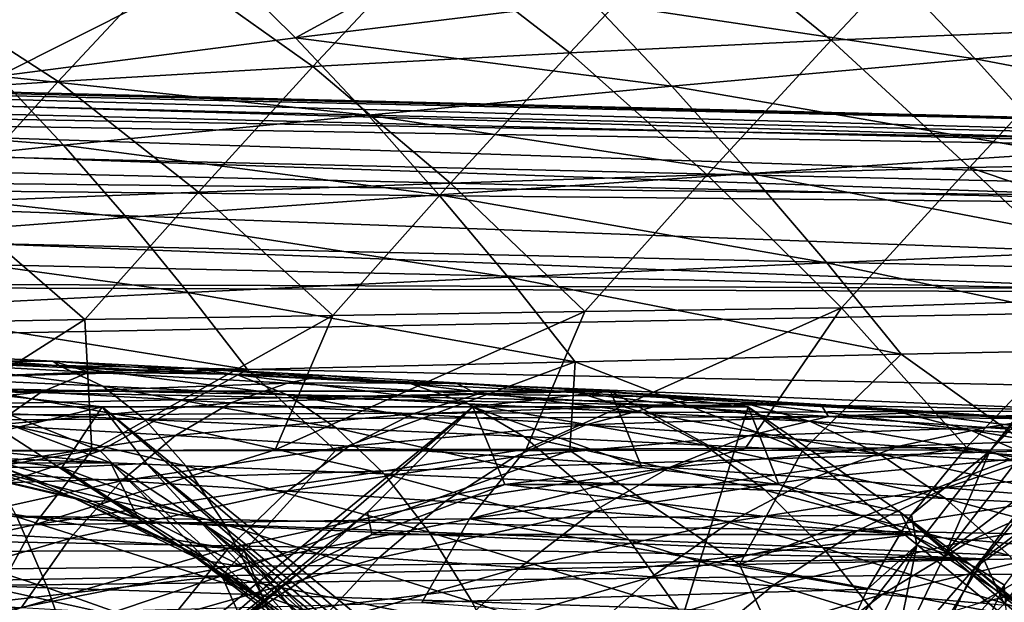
# Model space of a CAD drawing. Header units: metres. Extents: x -35 to 77, y -25 to 25.
# Tile 333 of 341: x 39.61 to 47.98, y 8.35 to 13.31. Entities that reach past the tile are written whole.
import ezdxf

# ---------------------------------------------------------------- set-up
doc = ezdxf.new("R2010")
doc.units = ezdxf.units.M
doc.layers.add('solid_500435', color=7, linetype='CONTINUOUS')

msp = doc.modelspace()

# ---------------------------------------------------------------- linework, layer by layer
at = {"layer": 'solid_500435'}
for points in [[(47.570194, 14.260169, 65.479553), (48.779465, 13.228311, 69.104393), (49.873081, 14.387074, 68.016777)], [(45.311893, 14.116965, 62.960907), (46.5116, 13.134028, 66.530945), (47.570194, 14.260169, 65.479553)], [(47.570194, 14.260169, 65.479553), (46.5116, 13.134028, 66.530945), (48.779465, 13.228311, 69.104393)], [(41.957096, 13.15375, 28.436119), (41.326077, 13.781277, 29.066139), (43.786884, 14.153216, 31.333078)], [(44.479412, 13.461951, 30.641842), (41.957096, 13.15375, 28.436119), (43.786884, 14.153216, 31.333078)], [(43.084679, 13.959036, 60.448898), (44.291592, 13.027583, 63.97448), (45.311893, 14.116965, 62.960907)], [(45.311893, 14.116965, 62.960907), (44.291592, 13.027583, 63.97448), (46.5116, 13.134028, 66.530945)], [(50.303646, 13.19514, 34.290325), (46.997177, 13.754387, 32.859322), (49.508972, 14.031173, 35.087017)], [(40.874752, 13.787916, 57.931225), (42.105854, 12.910077, 61.422375), (43.084679, 13.959036, 60.448898)], [(43.084679, 13.959036, 60.448898), (42.105854, 12.910077, 61.422375), (44.291592, 13.027583, 63.97448)], [(38.672905, 13.604636, 55.399693), (39.94046, 12.782663, 58.861671), (40.874752, 13.787916, 57.931225)], [(39.431641, 12.829679, 26.243677), (38.865227, 13.390326, 26.809385), (41.326077, 13.781277, 29.066139)], [(41.957096, 13.15375, 28.436119), (39.431641, 12.829679, 26.243677), (41.326077, 13.781277, 29.066139)], [(40.874752, 13.787916, 57.931225), (39.94046, 12.782663, 58.861671), (42.105854, 12.910077, 61.422375)], [(47.735786, 12.975423, 32.119076), (44.479412, 13.461951, 30.641842), (46.997177, 13.754387, 32.859322)], [(50.303646, 13.19514, 34.290325), (47.735786, 12.975423, 32.119076), (46.997177, 13.754387, 32.859322)], [(38.672905, 13.604636, 55.399693), (37.78614, 12.646117, 56.283741), (39.94046, 12.782663, 58.861671)], [(45.158886, 12.743189, 29.961056), (41.957096, 13.15375, 28.436119), (44.479412, 13.461951, 30.641842)], [(47.735786, 12.975423, 32.119076), (45.158886, 12.743189, 29.961056), (44.479412, 13.461951, 30.641842)], [(48.779465, 13.228311, 69.104393), (46.5116, 13.134028, 66.530945), (47.688278, 12.051654, 70.174942)], [(48.779465, 13.228311, 69.104393), (47.688278, 12.051654, 70.174942), (49.967869, 12.097295, 72.820816)], [(42.574394, 12.498322, 27.817804), (39.431641, 12.829679, 26.243677), (41.957096, 13.15375, 28.436119)], [(45.158886, 12.743189, 29.961056), (42.574394, 12.498322, 27.817804), (41.957096, 13.15375, 28.436119)], [(50.303646, 13.19514, 34.290325), (51.084957, 12.338868, 33.507565), (47.735786, 12.975423, 32.119076)], [(46.5116, 13.134028, 66.530945), (44.291592, 13.027583, 63.97448), (45.45776, 11.988614, 67.566208)], [(46.5116, 13.134028, 66.530945), (45.45776, 11.988614, 67.566208), (47.688278, 12.051654, 70.174942)], [(53.976746, 12.336101, 53.976807), (26.498081, 12.956554, 27.940166), (27.219122, 12.996618, 27.219124)], [(53.976746, 12.336101, 53.976807), (27.219122, 12.996618, 27.219124), (27.940165, 12.956554, 26.498083)], [(44.291592, 13.027583, 63.97448), (42.105854, 12.910077, 61.422375), (43.276638, 11.918787, 64.972435)], [(44.291592, 13.027583, 63.97448), (43.276638, 11.918787, 64.972435), (45.45776, 11.988614, 67.566208)], [(52.612175, 12.184216, 55.341377), (25.781487, 12.836607, 28.656761), (26.498081, 12.956554, 27.940166)], [(53.976746, 12.336101, 53.976807), (52.612175, 12.184216, 55.341377), (26.498081, 12.956554, 27.940166)], [(55.341316, 12.18423, 52.612236), (27.940165, 12.956554, 26.498083), (28.656759, 12.836608, 25.781487)], [(55.341316, 12.18423, 52.612236), (53.976746, 12.336101, 53.976807), (27.940165, 12.956554, 26.498083)], [(42.105854, 12.910077, 61.422375), (39.94046, 12.782663, 58.861671), (41.132099, 11.842084, 62.380405)], [(42.105854, 12.910077, 61.422375), (41.132099, 11.842084, 62.380405), (43.276638, 11.918787, 64.972435)], [(47.735786, 12.975423, 32.119076), (48.4608, 12.175011, 31.392891), (45.158886, 12.743189, 29.961056)], [(47.735786, 12.975423, 32.119076), (51.084957, 12.338868, 33.507565), (48.4608, 12.175011, 31.392891)], [(52.612175, 12.184216, 55.341377), (25.073755, 12.637519, 29.364492), (25.781487, 12.836607, 28.656761)], [(55.341316, 12.18423, 52.612236), (28.656759, 12.836608, 25.781487), (29.364491, 12.637519, 25.073755)], [(39.983753, 12.240715, 25.690842), (36.904449, 12.489634, 24.066042), (39.431641, 12.829679, 26.243677)], [(42.574394, 12.498322, 27.817804), (39.983753, 12.240715, 25.690842), (39.431641, 12.829679, 26.243677)], [(39.94046, 12.782663, 58.861671), (37.78614, 12.646117, 56.283741), (39.010818, 11.758817, 59.776726)], [(39.94046, 12.782663, 58.861671), (39.010818, 11.758817, 59.776726), (41.132099, 11.842084, 62.380405)], [(45.158886, 12.743189, 29.961056), (45.824413, 12.001722, 29.294498), (42.574394, 12.498322, 27.817804)], [(45.158886, 12.743189, 29.961056), (48.4608, 12.175011, 31.392891), (45.824413, 12.001722, 29.294498)], [(51.281208, 11.732314, 56.672348), (24.379251, 12.360516, 30.058996), (25.073755, 12.637519, 29.364492)], [(52.612175, 12.184216, 55.341377), (51.281208, 11.732314, 56.672348), (25.073755, 12.637519, 29.364492)], [(56.672287, 11.732341, 51.281265), (29.364491, 12.637519, 25.073755), (30.058994, 12.360517, 24.379253)], [(56.672287, 11.732341, 51.281265), (55.341316, 12.18423, 52.612236), (29.364491, 12.637519, 25.073755)], [(39.983753, 12.240715, 25.690842), (37.388412, 11.970258, 23.581688), (36.904449, 12.489634, 24.066042)], [(42.574394, 12.498322, 27.817804), (43.177315, 11.818894, 27.213959), (39.983753, 12.240715, 25.690842)], [(42.574394, 12.498322, 27.817804), (45.824413, 12.001722, 29.294498), (43.177315, 11.818894, 27.213959)], [(51.281208, 11.732314, 56.672348), (23.702257, 12.007306, 30.735991), (24.379251, 12.360516, 30.058996)], [(56.672287, 11.732341, 51.281265), (30.058994, 12.360517, 24.379253), (30.735989, 12.007307, 23.702259)], [(39.983753, 12.240715, 25.690842), (40.521004, 11.62642, 25.152821), (37.388412, 11.970258, 23.581688)], [(39.983753, 12.240715, 25.690842), (43.177315, 11.818894, 27.213959), (40.521004, 11.62642, 25.152821)], [(49.170715, 11.355228, 30.672949), (45.824413, 12.001722, 29.294498), (48.4608, 12.175011, 31.392891)], [(49.384491, 11.476254, 73.374367), (49.967869, 12.097295, 72.820816), (47.688278, 12.051654, 70.174942)], [(50.016613, 10.991524, 57.936939), (23.046947, 11.580068, 31.3913), (23.702257, 12.007306, 30.735991)], [(51.281208, 11.732314, 56.672348), (50.016613, 10.991524, 57.936939), (23.702257, 12.007306, 30.735991)], [(57.936886, 10.991562, 50.016666), (30.735989, 12.007307, 23.702259), (31.3913, 11.580069, 23.046947)], [(57.936886, 10.991562, 50.016666), (56.672287, 11.732341, 51.281265), (30.735989, 12.007307, 23.702259)], [(46.47496, 11.240006, 28.635582), (43.177315, 11.818894, 27.213959), (45.824413, 12.001722, 29.294498)], [(45.45776, 11.988614, 67.566208), (43.276638, 11.918787, 64.972435), (44.416592, 10.826149, 68.59391)], [(45.45776, 11.988614, 67.566208), (44.416592, 10.826149, 68.59391), (46.600872, 10.858647, 71.229698)], [(47.688278, 12.051654, 70.174942), (45.45776, 11.988614, 67.566208), (46.600872, 10.858647, 71.229698)], [(49.170715, 11.355228, 30.672949), (46.47496, 11.240006, 28.635582), (45.824413, 12.001722, 29.294498)], [(47.688278, 12.051654, 70.174942), (46.600872, 10.858647, 71.229698), (48.870693, 10.932739, 73.846054)], [(47.688278, 12.051654, 70.174942), (48.870693, 10.932739, 73.846054), (49.384491, 11.476254, 73.374367)], [(37.388412, 11.970258, 23.581688), (40.521004, 11.62642, 25.152821), (37.856968, 11.424191, 23.112633)], [(43.276638, 11.918787, 64.972435), (41.132099, 11.842084, 62.380405), (42.274601, 10.793297, 65.963356)], [(43.276638, 11.918787, 64.972435), (42.274601, 10.793297, 65.963356), (44.416592, 10.826149, 68.59391)], [(41.132099, 11.842084, 62.380405), (39.010818, 11.758817, 59.776726), (40.166866, 10.758183, 63.327648)], [(41.132099, 11.842084, 62.380405), (40.166866, 10.758183, 63.327648), (42.274601, 10.793297, 65.963356)], [(43.765217, 11.118037, 26.61948), (40.521004, 11.62642, 25.152821), (43.177315, 11.818894, 27.213959)], [(46.47496, 11.240006, 28.635582), (43.765217, 11.118037, 26.61948), (43.177315, 11.818894, 27.213959)], [(39.010818, 11.758817, 59.776726), (38.084507, 10.719893, 60.676517), (40.166866, 10.758183, 63.327648)], [(50.016613, 10.991524, 57.936939), (22.417358, 11.081435, 32.020889), (23.046947, 11.580068, 31.3913)], [(57.936886, 10.991562, 50.016666), (31.3913, 11.580069, 23.046947), (32.020889, 11.081435, 22.417358)], [(41.042946, 10.989192, 24.626261), (37.856968, 11.424191, 23.112633), (40.521004, 11.62642, 25.152821)], [(43.765217, 11.118037, 26.61948), (41.042946, 10.989192, 24.626261), (40.521004, 11.62642, 25.152821)], [(47.862831, 9.638603, 75.105522), (49.384491, 11.476254, 73.374367), (48.870693, 10.932739, 73.846054)], [(49.529163, 11.391729, 73.618935), (49.384491, 11.476254, 73.374367), (47.862831, 9.638603, 75.105522)], [(41.042946, 10.989192, 24.626261), (38.309628, 10.853341, 22.657539), (37.856968, 11.424191, 23.112633)], [(49.529163, 11.391729, 73.618935), (47.862831, 9.638603, 75.105522), (48.085705, 9.546679, 75.257584)], [(49.862362, 10.52068, 29.953594), (46.47496, 11.240006, 28.635582), (49.170715, 11.355228, 30.672949)], [(47.108089, 10.462338, 27.979654), (43.765217, 11.118037, 26.61948), (46.47496, 11.240006, 28.635582)], [(49.862362, 10.52068, 29.953594), (47.108089, 10.462338, 27.979654), (46.47496, 11.240006, 28.635582)], [(48.849533, 9.980086, 59.104019), (21.817375, 10.514482, 32.620872), (22.417358, 11.081435, 32.020889)], [(50.016613, 10.991524, 57.936939), (48.849533, 9.980086, 59.104019), (22.417358, 11.081435, 32.020889)], [(57.936886, 10.991562, 50.016666), (32.020889, 11.081435, 22.417358), (32.620872, 10.514482, 21.817375)], [(44.336529, 10.399474, 26.031206), (41.042946, 10.989192, 24.626261), (43.765217, 11.118037, 26.61948)], [(47.108089, 10.462338, 27.979654), (44.336529, 10.399474, 26.031206), (43.765217, 11.118037, 26.61948)], [(59.103977, 9.980132, 48.849579), (57.936886, 10.991562, 50.016666), (32.620872, 10.514482, 21.817375)], [(41.548756, 10.332003, 24.109644), (38.309628, 10.853341, 22.657539), (41.042946, 10.989192, 24.626261)], [(44.336529, 10.399474, 26.031206), (41.548756, 10.332003, 24.109644), (41.042946, 10.989192, 24.626261)], [(48.870693, 10.932739, 73.846054), (46.600872, 10.858647, 71.229698), (47.661976, 9.668747, 74.905502)], [(47.862831, 9.638603, 75.105522), (48.870693, 10.932739, 73.846054), (47.661976, 9.668747, 74.905502)], [(41.548756, 10.332003, 24.109644), (38.745857, 10.259837, 22.216362), (38.309628, 10.853341, 22.657539)], [(44.416592, 10.826149, 68.59391), (41.785755, 9.64822, 67.634766), (43.917755, 9.653972, 70.323868)], [(44.416592, 10.826149, 68.59391), (42.274601, 10.793297, 65.963356), (41.785755, 9.64822, 67.634766)], [(46.600872, 10.858647, 71.229698), (43.917755, 9.653972, 70.323868), (45.781471, 9.660555, 72.626404)], [(46.600872, 10.858647, 71.229698), (44.416592, 10.826149, 68.59391), (43.917755, 9.653972, 70.323868)], [(46.600872, 10.858647, 71.229698), (45.781471, 9.660555, 72.626404), (47.661976, 9.668747, 74.905502)], [(40.166866, 10.758183, 63.327648), (38.084507, 10.719893, 60.676517), (38.416943, 9.642691, 63.260918)], [(40.166866, 10.758183, 63.327648), (38.416943, 9.642691, 63.260918), (40.227173, 9.645148, 65.630577)], [(42.274601, 10.793297, 65.963356), (40.166866, 10.758183, 63.327648), (40.227173, 9.645148, 65.630577)], [(42.274601, 10.793297, 65.963356), (40.227173, 9.645148, 65.630577), (41.785755, 9.64822, 67.634766)], [(48.849533, 9.980086, 59.104019), (21.250694, 9.882703, 33.187553), (21.817375, 10.514482, 32.620872)], [(59.103977, 9.980132, 48.849579), (32.620872, 10.514482, 21.817375), (33.187553, 9.882702, 21.250694)], [(38.408447, 10.437332, -0.054102), (39.951782, 10.362997, -0.598659), (38.701263, 10.465466, -1.37999)], [(38.701263, 10.465466, -1.37999), (39.894272, 10.404644, -1.8167), (38.463493, 10.403958, -2.514122)], [(39.951782, 10.362997, -0.598659), (39.894272, 10.404644, -1.8167), (38.701263, 10.465466, -1.37999)], [(49.862362, 10.52068, 29.953594), (48.246399, 9.649406, 27.723774), (47.108089, 10.462338, 27.979654)], [(38.463493, 10.403958, -2.514122), (40.204189, 10.311107, -3.169997), (38.126152, 10.232609, -3.619311)], [(40.318439, 10.19096, 0.487656), (39.951782, 10.362997, -0.598659), (38.408447, 10.437332, -0.054102)], [(38.716496, 10.263929, 1.067569), (40.318439, 10.19096, 0.487656), (38.408447, 10.437332, -0.054102)], [(39.894272, 10.404644, -1.8167), (40.204189, 10.311107, -3.169997), (38.463493, 10.403958, -2.514122)], [(39.894272, 10.404644, -1.8167), (41.066257, 10.343083, -2.319189), (40.204189, 10.311107, -3.169997)], [(41.465538, 10.28741, -1.248567), (41.066257, 10.343083, -2.319189), (39.894272, 10.404644, -1.8167)], [(39.951782, 10.362997, -0.598659), (41.465538, 10.28741, -1.248567), (39.894272, 10.404644, -1.8167)], [(44.336529, 10.399474, 26.031206), (42.29763, 9.642735, 23.804605), (41.548756, 10.332003, 24.109644)], [(44.336529, 10.399474, 26.031206), (44.289501, 9.645089, 25.097), (42.29763, 9.642735, 23.804605)], [(44.336529, 10.399474, 26.031206), (46.272453, 9.647346, 26.403418), (44.289501, 9.645089, 25.097)], [(47.108089, 10.462338, 27.979654), (46.272453, 9.647346, 26.403418), (44.336529, 10.399474, 26.031206)], [(47.108089, 10.462338, 27.979654), (48.246399, 9.649406, 27.723774), (46.272453, 9.647346, 26.403418)], [(40.204189, 10.311107, -3.169997), (39.794453, 10.141389, -4.2286), (38.126152, 10.232609, -3.619311)], [(41.548756, 10.332003, 24.109644), (40.296921, 9.640398, 22.526323), (38.745857, 10.259837, 22.216362)], [(40.204189, 10.311107, -3.169997), (41.890648, 10.216815, -3.972236), (39.794453, 10.141389, -4.2286)], [(41.891052, 10.116751, -0.201572), (41.465538, 10.28741, -1.248567), (39.951782, 10.362997, -0.598659)], [(40.318439, 10.19096, 0.487656), (41.891052, 10.116751, -0.201572), (39.951782, 10.362997, -0.598659)], [(41.066257, 10.343083, -2.319189), (42.207996, 10.281268, -2.883855), (40.204189, 10.311107, -3.169997)], [(42.207996, 10.281268, -2.883855), (41.890648, 10.216815, -3.972236), (40.204189, 10.311107, -3.169997)], [(41.548756, 10.332003, 24.109644), (42.29763, 9.642735, 23.804605), (40.296921, 9.640398, 22.526323)], [(42.940578, 10.210986, -2.002162), (42.207996, 10.281268, -2.883855), (41.066257, 10.343083, -2.319189)], [(41.465538, 10.28741, -1.248567), (42.940578, 10.210986, -2.002162), (41.066257, 10.343083, -2.319189)], [(38.126152, 10.232609, -3.619311), (39.794453, 10.141389, -4.2286), (37.795017, 9.948959, -4.700725)], [(38.745857, 10.259837, 22.216362), (40.296921, 9.640398, 22.526323), (38.287457, 9.638197, 21.262238)], [(40.677166, 9.907087, 1.550879), (40.318439, 10.19096, 0.487656), (38.716496, 10.263929, 1.067569)], [(39.017742, 9.977842, 2.165225), (40.677166, 9.907087, 1.550879), (38.716496, 10.263929, 1.067569)], [(41.890648, 10.216815, -3.972236), (41.408867, 10.048761, -4.97797), (39.794453, 10.141389, -4.2286)], [(41.890648, 10.216815, -3.972236), (43.50856, 10.121864, -4.916451), (41.408867, 10.048761, -4.97797)], [(43.42448, 10.041708, -0.998685), (42.940578, 10.210986, -2.002162), (41.465538, 10.28741, -1.248567)], [(41.891052, 10.116751, -0.201572), (43.42448, 10.041708, -0.998685), (41.465538, 10.28741, -1.248567)], [(42.207996, 10.281268, -2.883855), (43.317673, 10.219297, -3.51011), (41.890648, 10.216815, -3.972236)], [(43.317673, 10.219297, -3.51011), (43.50856, 10.121864, -4.916451), (41.890648, 10.216815, -3.972236)], [(42.940578, 10.210986, -2.002162), (43.317673, 10.219297, -3.51011), (42.207996, 10.281268, -2.883855)], [(42.940578, 10.210986, -2.002162), (44.367893, 10.13414, -2.857496), (43.317673, 10.219297, -3.51011)], [(43.317673, 10.219297, -3.51011), (44.392735, 10.157324, -4.196407), (43.50856, 10.121864, -4.916451)], [(44.367893, 10.13414, -2.857496), (44.392735, 10.157324, -4.196407), (43.317673, 10.219297, -3.51011)], [(39.794453, 10.141389, -4.2286), (39.392509, 9.860427, -5.264581), (37.795017, 9.948959, -4.700725)], [(44.636154, 10.15, 44.63612), (39.1436, 10.15, 39.143604), (37.973381, 10.014174, 40.313824)], [(43.465916, 10.014174, 45.806358), (44.636154, 10.15, 44.63612), (37.973381, 10.014174, 40.313824)], [(38.787537, 9.646446, 38.787537), (39.1436, 10.15, 39.143604), (40.313824, 10.014174, 37.973381)], [(45.806358, 10.014174, 43.465916), (40.313824, 10.014174, 37.973381), (39.1436, 10.15, 39.143604)], [(44.636154, 10.15, 44.63612), (45.806358, 10.014174, 43.465916), (39.1436, 10.15, 39.143604)], [(39.794453, 10.141389, -4.2286), (41.408867, 10.048761, -4.97797), (39.392509, 9.860427, -5.264581)], [(42.307484, 9.835115, 0.823325), (41.891052, 10.116751, -0.201572), (40.318439, 10.19096, 0.487656)], [(40.677166, 9.907087, 1.550879), (42.307484, 9.835115, 0.823325), (40.318439, 10.19096, 0.487656)], [(44.909016, 9.96624, -1.901927), (44.367893, 10.13414, -2.857496), (42.940578, 10.210986, -2.002162)], [(43.42448, 10.041708, -0.998685), (44.909016, 9.96624, -1.901927), (42.940578, 10.210986, -2.002162)], [(43.465916, 10.014174, 45.806358), (44.90123, 9.499892, 44.901764), (44.636154, 10.15, 44.63612)], [(44.392735, 10.157324, -4.196407), (45.429535, 10.095584, -4.939497), (43.50856, 10.121864, -4.916451)], [(44.367893, 10.13414, -2.857496), (45.739643, 10.057287, -3.810149), (44.392735, 10.157324, -4.196407)], [(46.33617, 9.890757, -2.906687), (45.739643, 10.057287, -3.810149), (44.367893, 10.13414, -2.857496)], [(44.909016, 9.96624, -1.901927), (46.33617, 9.890757, -2.906687), (44.367893, 10.13414, -2.857496)], [(45.739643, 10.057287, -3.810149), (45.429535, 10.095584, -4.939497), (44.392735, 10.157324, -4.196407)], [(44.636154, 10.15, 44.63612), (44.90123, 9.499892, 44.901764), (46.066231, 9.356024, 43.736763)], [(44.636154, 10.15, 44.63612), (46.066231, 9.356024, 43.736763), (45.806358, 10.014174, 43.465916)], [(41.408867, 10.048761, -4.97797), (40.93644, 9.770538, -5.962356), (39.392509, 9.860427, -5.264581)], [(41.408867, 10.048761, -4.97797), (42.956409, 9.955494, -5.862665), (40.93644, 9.770538, -5.962356)], [(43.50856, 10.121864, -4.916451), (42.956409, 9.955494, -5.862665), (41.408867, 10.048761, -4.97797)], [(43.898151, 9.762324, -0.01624), (43.42448, 10.041708, -0.998685), (41.891052, 10.116751, -0.201572)], [(42.307484, 9.835115, 0.823325), (43.898151, 9.762324, -0.01624), (41.891052, 10.116751, -0.201572)], [(43.50856, 10.121864, -4.916451), (45.045555, 10.027035, -5.995032), (42.956409, 9.955494, -5.862665)], [(45.429535, 10.095584, -4.939497), (45.045555, 10.027035, -5.995032), (43.50856, 10.121864, -4.916451)], [(45.429535, 10.095584, -4.939497), (46.425835, 10.034232, -5.73713), (45.045555, 10.027035, -5.995032)], [(47.048576, 9.980845, -4.854431), (46.425835, 10.034232, -5.73713), (45.429535, 10.095584, -4.939497)], [(45.739643, 10.057287, -3.810149), (47.048576, 9.980845, -4.854431), (45.429535, 10.095584, -4.939497)], [(47.698086, 9.815666, -4.006886), (47.048576, 9.980845, -4.854431), (45.739643, 10.057287, -3.810149)], [(46.33617, 9.890757, -2.906687), (47.698086, 9.815666, -4.006886), (45.739643, 10.057287, -3.810149)], [(48.849533, 9.980086, 59.104019), (47.808701, 8.722907, 60.144852), (21.250694, 9.882703, 33.187553)], [(59.103977, 9.980132, 48.849579), (33.187553, 9.882702, 21.250694), (33.717438, 9.189993, 20.720812)], [(60.144814, 8.722959, 47.808739), (59.103977, 9.980132, 48.849579), (33.717438, 9.189993, 20.720812)], [(35.627903, 9.994534, 33.125187), (39.177765, 9.995799, 36.685173), (40.386196, 9.53788, 35.476746)], [(36.837414, 9.534714, 31.915678), (35.627903, 9.994534, 33.125187), (40.386196, 9.53788, 35.476746)], [(39.088844, 6.44031, 50.18343), (43.465916, 10.014174, 45.806358), (37.973381, 10.014174, 40.313824)], [(38.787537, 9.646446, 38.787537), (40.313824, 10.014174, 37.973381), (39.972214, 9.499843, 37.602859)], [(41.024147, 9.513818, 2.579092), (40.677166, 9.907087, 1.550879), (39.017742, 9.977842, 2.165225)], [(39.309013, 9.581549, 3.226495), (41.024147, 9.513818, 2.579092), (39.017742, 9.977842, 2.165225)], [(40.381927, 7.334851, 49.285343), (43.465916, 10.014174, 45.806358), (39.088844, 6.44031, 50.18343)], [(40.62048, 9.064694, 35.954594), (40.386196, 9.53788, 35.476746), (39.177765, 9.995799, 36.685173)], [(39.472004, 9.499895, 37.103069), (40.62048, 9.064694, 35.954594), (39.177765, 9.995799, 36.685173)], [(40.692085, 9.533726, 37.174793), (39.972214, 9.499843, 37.602859), (40.313824, 10.014174, 37.973381)], [(44.690895, 6.44031, 33.59631), (40.313824, 10.014174, 37.973381), (45.806358, 10.014174, 43.465916)], [(43.891598, 6.921199, 33.974949), (40.313824, 10.014174, 37.973381), (44.690895, 6.44031, 33.59631)], [(43.891598, 6.921199, 33.974949), (40.692085, 9.533726, 37.174793), (40.313824, 10.014174, 37.973381)], [(40.381927, 7.334851, 49.285343), (42.568993, 9.120723, 47.097935), (43.465916, 10.014174, 45.806358)], [(42.568993, 9.120723, 47.097935), (43.736298, 9.355908, 46.066696), (43.465916, 10.014174, 45.806358)], [(45.045555, 10.027035, -5.995032), (44.425919, 9.862349, -6.87543), (42.956409, 9.955494, -5.862665)], [(45.438766, 9.689109, -0.966247), (44.909016, 9.96624, -1.901927), (43.42448, 10.041708, -0.998685)], [(43.898151, 9.762324, -0.01624), (45.438766, 9.689109, -0.966247), (43.42448, 10.041708, -0.998685)], [(43.465916, 10.014174, 45.806358), (43.736298, 9.355908, 46.066696), (44.90123, 9.499892, 44.901764)], [(45.045555, 10.027035, -5.995032), (46.490261, 9.933107, -7.198711), (44.425919, 9.862349, -6.87543)], [(44.690895, 6.44031, 33.59631), (45.806358, 10.014174, 43.465916), (50.18343, 6.44031, 39.088844)], [(46.920216, 9.615867, -2.021901), (46.33617, 9.890757, -2.906687), (44.909016, 9.96624, -1.901927)], [(45.438766, 9.689109, -0.966247), (46.920216, 9.615867, -2.021901), (44.909016, 9.96624, -1.901927)], [(46.425835, 10.034232, -5.73713), (46.490261, 9.933107, -7.198711), (45.045555, 10.027035, -5.995032)], [(47.099964, 9.119252, 42.567421), (45.806358, 10.014174, 43.465916), (46.066231, 9.356024, 43.736763)], [(47.099964, 9.119252, 42.567421), (50.18343, 6.44031, 39.088844), (45.806358, 10.014174, 43.465916)], [(46.425835, 10.034232, -5.73713), (47.379688, 9.973395, -6.587682), (46.490261, 9.933107, -7.198711)], [(48.287445, 9.905231, -5.984639), (47.379688, 9.973395, -6.587682), (46.425835, 10.034232, -5.73713)], [(47.048576, 9.980845, -4.854431), (48.287445, 9.905231, -5.984639), (46.425835, 10.034232, -5.73713)], [(47.379688, 9.973395, -6.587682), (48.287281, 9.913312, -7.488128), (46.490261, 9.933107, -7.198711)], [(48.986919, 9.741378, -5.196436), (48.287445, 9.905231, -5.984639), (47.048576, 9.980845, -4.854431)], [(47.698086, 9.815666, -4.006886), (48.986919, 9.741378, -5.196436), (47.048576, 9.980845, -4.854431)], [(48.287445, 9.905231, -5.984639), (48.287281, 9.913312, -7.488128), (47.379688, 9.973395, -6.587682)], [(48.932606, 9.585664, 59.743294), (47.808701, 8.722907, 60.144852), (48.849533, 9.980086, 59.104019)], [(47.808701, 8.722907, 60.144852), (20.720812, 9.189993, 33.717438), (21.250694, 9.882703, 33.187553)], [(42.710392, 9.444907, 1.814698), (42.307484, 9.835115, 0.823325), (40.677166, 9.907087, 1.550879)], [(41.024147, 9.513818, 2.579092), (42.710392, 9.444907, 1.814698), (40.677166, 9.907087, 1.550879)], [(42.956409, 9.955494, -5.862665), (42.415119, 9.680033, -6.788924), (40.93644, 9.770538, -5.962356)], [(42.956409, 9.955494, -5.862665), (44.425919, 9.862349, -6.87543), (42.415119, 9.680033, -6.788924)], [(46.490261, 9.933107, -7.198711), (45.807175, 9.770088, -8.007726), (44.425919, 9.862349, -6.87543)], [(46.490261, 9.933107, -7.198711), (47.831314, 9.840864, -8.518209), (45.807175, 9.770088, -8.007726)], [(48.334042, 9.542994, -3.176745), (47.698086, 9.815666, -4.006886), (46.33617, 9.890757, -2.906687)], [(46.920216, 9.615867, -2.021901), (48.334042, 9.542994, -3.176745), (46.33617, 9.890757, -2.906687)], [(48.287281, 9.913312, -7.488128), (47.831314, 9.840864, -8.518209), (46.490261, 9.933107, -7.198711)], [(48.287281, 9.913312, -7.488128), (49.145451, 9.85418, -8.436026), (47.831314, 9.840864, -8.518209)], [(39.392509, 9.860427, -5.264581), (40.93644, 9.770538, -5.962356), (39.002659, 9.470642, -6.266385)], [(44.356522, 9.375198, 0.934282), (43.898151, 9.762324, -0.01624), (42.307484, 9.835115, 0.823325)], [(42.710392, 9.444907, 1.814698), (44.356522, 9.375198, 0.934282), (42.307484, 9.835115, 0.823325)], [(44.425919, 9.862349, -6.87543), (43.818581, 9.589646, -7.737374), (42.415119, 9.680033, -6.788924)], [(44.425919, 9.862349, -6.87543), (45.807175, 9.770088, -8.007726), (43.818581, 9.589646, -7.737374)], [(47.831314, 9.840864, -8.518209), (47.089977, 9.679479, -9.250999), (45.807175, 9.770088, -8.007726)], [(47.831314, 9.840864, -8.518209), (49.057472, 9.751084, -9.94417), (47.089977, 9.679479, -9.250999)], [(49.67181, 9.47089, -4.42431), (48.986919, 9.741378, -5.196436), (47.698086, 9.815666, -4.006886)], [(48.334042, 9.542994, -3.176745), (49.67181, 9.47089, -4.42431), (47.698086, 9.815666, -4.006886)], [(49.145451, 9.85418, -8.436026), (49.057472, 9.751084, -9.94417), (47.831314, 9.840864, -8.518209)], [(40.93644, 9.770538, -5.962356), (40.478436, 9.384518, -6.914488), (39.002659, 9.470642, -6.266385)], [(40.93644, 9.770538, -5.962356), (42.415119, 9.680033, -6.788924), (40.478436, 9.384518, -6.914488)], [(45.807175, 9.770088, -8.007726), (45.137753, 9.500117, -8.799874), (43.818581, 9.589646, -7.737374)], [(45.951462, 9.305072, -0.060775), (45.438766, 9.689109, -0.966247), (43.898151, 9.762324, -0.01624)], [(44.356522, 9.375198, 0.934282), (45.951462, 9.305072, -0.060775), (43.898151, 9.762324, -0.01624)], [(45.807175, 9.770088, -8.007726), (47.089977, 9.679479, -9.250999), (45.137753, 9.500117, -8.799874)], [(49.057472, 9.751084, -9.94417), (48.264206, 9.59128, -10.596642), (47.089977, 9.679479, -9.250999)], [(40.227173, 9.645148, 65.630577), (38.416943, 9.642691, 63.260918), (36.122334, 8.948195, 61.321877)], [(39.736607, 9.010641, 66.057396), (40.227173, 9.645148, 65.630577), (36.122334, 8.948195, 61.321877)], [(36.885452, 8.49364, 19.395689), (38.287457, 9.638197, 21.262238), (40.296921, 9.640398, 22.526323)], [(41.330662, 8.577258, 22.21567), (36.885452, 8.49364, 19.395689), (40.296921, 9.640398, 22.526323)], [(38.787537, 9.646446, 38.787537), (39.972214, 9.499843, 37.602859), (39.257843, 9.502111, 38.087826)], [(39.736607, 9.010641, 66.057396), (43.437096, 9.062586, 70.730759), (43.917755, 9.653972, 70.323868)], [(41.785755, 9.64822, 67.634766), (39.736607, 9.010641, 66.057396), (43.917755, 9.653972, 70.323868)], [(41.785755, 9.64822, 67.634766), (40.227173, 9.645148, 65.630577), (39.736607, 9.010641, 66.057396)], [(41.330662, 8.577258, 22.21567), (40.296921, 9.640398, 22.526323), (42.29763, 9.642735, 23.804605)], [(42.415119, 9.680033, -6.788924), (41.890514, 9.297807, -7.685034), (40.478436, 9.384518, -6.914488)], [(41.330662, 8.577258, 22.21567), (42.29763, 9.642735, 23.804605), (44.289501, 9.645089, 25.097)], [(45.732822, 8.672738, 25.105743), (41.330662, 8.577258, 22.21567), (44.289501, 9.645089, 25.097)], [(42.415119, 9.680033, -6.788924), (43.818581, 9.589646, -7.737374), (41.890514, 9.297807, -7.685034)], [(47.661976, 9.668747, 74.905502), (45.781471, 9.660555, 72.626404), (43.437096, 9.062586, 70.730759)], [(47.196613, 9.096243, 75.305504), (47.661976, 9.668747, 74.905502), (43.437096, 9.062586, 70.730759)], [(45.781471, 9.660555, 72.626404), (43.917755, 9.653972, 70.323868), (43.437096, 9.062586, 70.730759)], [(45.732822, 8.672738, 25.105743), (44.289501, 9.645089, 25.097), (46.272453, 9.647346, 26.403418)], [(47.089977, 9.679479, -9.250999), (46.363556, 9.412182, -9.968587), (45.137753, 9.500117, -8.799874)], [(47.485493, 9.234909, -1.165501), (46.920216, 9.615867, -2.021901), (45.438766, 9.689109, -0.966247)], [(45.951462, 9.305072, -0.060775), (47.485493, 9.234909, -1.165501), (45.438766, 9.689109, -0.966247)], [(45.732822, 8.672738, 25.105743), (46.272453, 9.647346, 26.403418), (48.246399, 9.649406, 27.723774)], [(50.093037, 8.762742, 28.063635), (45.732822, 8.672738, 25.105743), (48.246399, 9.649406, 27.723774)], [(47.089977, 9.679479, -9.250999), (48.264206, 9.59128, -10.596642), (46.363556, 9.412182, -9.968587)], [(47.862831, 9.638603, 75.105522), (47.661976, 9.668747, 74.905502), (47.196613, 9.096243, 75.305504)], [(47.241974, 8.837379, 75.630394), (47.862831, 9.638603, 75.105522), (47.196613, 9.096243, 75.305504)], [(47.484444, 8.766562, 75.772301), (47.862831, 9.638603, 75.105522), (47.241974, 8.837379, 75.630394)], [(47.484444, 8.766562, 75.772301), (48.085705, 9.546679, 75.257584), (47.862831, 9.638603, 75.105522)], [(41.355743, 9.015023, 3.560959), (41.024147, 9.513818, 2.579092), (39.309013, 9.581549, 3.226495)], [(39.587276, 9.078971, 4.239635), (41.355743, 9.015023, 3.560959), (39.309013, 9.581549, 3.226495)], [(43.818581, 9.589646, -7.737374), (43.230095, 9.211212, -8.571434), (41.890514, 9.297807, -7.685034)], [(43.818581, 9.589646, -7.737374), (45.137753, 9.500117, -8.799874), (43.230095, 9.211212, -8.571434)], [(48.264206, 9.59128, -10.596642), (47.486996, 9.326577, -11.235626), (46.363556, 9.412182, -9.968587)], [(48.949589, 9.16509, -2.373072), (48.334042, 9.542994, -3.176745), (46.920216, 9.615867, -2.021901)], [(47.485493, 9.234909, -1.165501), (48.949589, 9.16509, -2.373072), (46.920216, 9.615867, -2.021901)], [(48.312935, 9.400928, 75.348961), (48.085705, 9.546679, 75.257584), (47.484444, 8.766562, 75.772301)], [(48.264206, 9.59128, -10.596642), (49.321907, 9.50626, -12.034678), (47.486996, 9.326577, -11.235626)], [(47.982758, 8.339274, 60.693142), (47.808701, 8.722907, 60.144852), (48.932606, 9.585664, 59.743294)], [(47.982758, 8.339274, 60.693142), (48.932606, 9.585664, 59.743294), (48.424313, 8.200461, 60.923126)], [(36.837414, 9.534714, 31.915678), (40.386196, 9.53788, 35.476746), (41.520039, 8.790158, 34.342903)], [(37.972084, 8.784457, 30.781006), (36.837414, 9.534714, 31.915678), (41.520039, 8.790158, 34.342903)], [(39.002659, 9.470642, -6.266385), (40.478436, 9.384518, -6.914488), (38.629066, 8.975836, -7.223016)], [(38.958939, 9.505632, 37.84502), (40.057667, 9.246344, 36.746296), (39.472004, 9.499895, 37.103069)], [(38.958939, 9.505632, 37.84502), (39.092125, 9.467553, 37.98267), (40.186451, 9.209303, 36.888344)], [(38.958939, 9.505632, 37.84502), (40.186451, 9.209303, 36.888344), (40.057667, 9.246344, 36.746296)], [(40.186451, 9.209303, 36.888344), (39.092125, 9.467553, 37.98267), (39.257843, 9.502111, 38.087826)], [(40.186451, 9.209303, 36.888344), (39.257843, 9.502111, 38.087826), (40.410255, 9.216145, 36.935413)], [(39.972214, 9.499843, 37.602859), (40.410255, 9.216145, 36.935413), (39.257843, 9.502111, 38.087826)], [(40.057667, 9.246344, 36.746296), (40.62048, 9.064694, 35.954594), (39.472004, 9.499895, 37.103069)], [(40.692085, 9.533726, 37.174793), (41.12088, 9.064488, 36.454193), (39.972214, 9.499843, 37.602859)], [(39.972214, 9.499843, 37.602859), (41.12088, 9.064488, 36.454193), (40.410255, 9.216145, 36.935413)], [(41.698071, 8.354068, 34.877003), (41.520039, 8.790158, 34.342903), (40.386196, 9.53788, 35.476746)], [(40.62048, 9.064694, 35.954594), (41.698071, 8.354068, 34.877003), (40.386196, 9.53788, 35.476746)], [(40.692085, 9.533726, 37.174793), (43.171707, 7.389994, 34.403366), (41.12088, 9.064488, 36.454193)], [(43.891598, 6.921199, 33.974949), (43.171707, 7.389994, 34.403366), (40.692085, 9.533726, 37.174793)], [(43.09552, 8.949946, 2.761661), (42.710392, 9.444907, 1.814698), (41.024147, 9.513818, 2.579092)], [(41.355743, 9.015023, 3.560959), (43.09552, 8.949946, 2.761661), (41.024147, 9.513818, 2.579092)], [(45.137753, 9.500117, -8.799874), (44.489216, 9.125436, -9.566542), (43.230095, 9.211212, -8.571434)], [(46.066231, 9.356024, 43.736763), (44.90123, 9.499892, 44.901764), (43.736298, 9.355908, 46.066696)], [(45.137753, 9.500117, -8.799874), (46.363556, 9.412182, -9.968587), (44.489216, 9.125436, -9.566542)], [(49.321907, 9.50626, -12.034678), (48.500771, 9.244042, -12.592075), (47.486996, 9.326577, -11.235626)], [(40.478436, 9.384518, -6.914488), (40.039753, 8.89444, -7.823968), (38.629066, 8.975836, -7.223016)], [(40.478436, 9.384518, -6.914488), (41.890514, 9.297807, -7.685034), (40.039753, 8.89444, -7.823968)], [(44.794727, 8.884102, 1.842483), (44.356522, 9.375198, 0.934282), (42.710392, 9.444907, 1.814698)], [(43.09552, 8.949946, 2.761661), (44.794727, 8.884102, 1.842483), (42.710392, 9.444907, 1.814698)], [(46.363556, 9.412182, -9.968587), (45.659912, 9.041181, -10.663202), (44.489216, 9.125436, -9.566542)], [(46.363556, 9.412182, -9.968587), (47.486996, 9.326577, -11.235626), (45.659912, 9.041181, -10.663202)], [(47.739658, 8.650185, 75.844864), (48.312935, 9.400928, 75.348961), (47.484444, 8.766562, 75.772301)], [(48.526089, 9.213181, 75.372246), (48.312935, 9.400928, 75.348961), (47.739658, 8.650185, 75.844864)], [(41.890514, 9.297807, -7.685034), (41.388214, 8.812497, -8.541253), (40.039753, 8.89444, -7.823968)], [(41.890514, 9.297807, -7.685034), (43.230095, 9.211212, -8.571434), (41.388214, 8.812497, -8.541253)], [(42.568993, 9.120723, 47.097935), (42.606903, 8.928554, 47.196095), (43.736298, 9.355908, 46.066696)], [(47.195778, 8.928719, 42.607216), (43.736298, 9.355908, 46.066696), (42.606903, 8.928554, 47.196095)], [(47.195778, 8.928719, 42.607216), (46.066231, 9.356024, 43.736763), (43.736298, 9.355908, 46.066696)], [(46.44165, 8.817852, 0.804622), (45.951462, 9.305072, -0.060775), (44.356522, 9.375198, 0.934282)], [(44.794727, 8.884102, 1.842483), (46.44165, 8.817852, 0.804622), (44.356522, 9.375198, 0.934282)], [(47.486996, 9.326577, -11.235626), (46.734287, 8.959148, -11.854232), (45.659912, 9.041181, -10.663202)], [(48.025982, 8.751557, -0.346781), (47.485493, 9.234909, -1.165501), (45.951462, 9.305072, -0.060775)], [(46.44165, 8.817852, 0.804622), (48.025982, 8.751557, -0.346781), (45.951462, 9.305072, -0.060775)], [(47.099964, 9.119252, 42.567421), (46.066231, 9.356024, 43.736763), (47.195778, 8.928719, 42.607216)], [(47.486996, 9.326577, -11.235626), (48.500771, 9.244042, -12.592075), (46.734287, 8.959148, -11.854232)], [(40.057667, 9.246344, 36.746296), (41.111229, 8.734838, 35.692734), (40.62048, 9.064694, 35.954594)], [(40.057667, 9.246344, 36.746296), (40.186451, 9.209303, 36.888344), (41.235794, 8.699846, 35.839001)], [(40.057667, 9.246344, 36.746296), (41.235794, 8.699846, 35.839001), (41.111229, 8.734838, 35.692734)], [(41.235794, 8.699846, 35.839001), (40.186451, 9.209303, 36.888344), (40.410255, 9.216145, 36.935413)], [(41.235794, 8.699846, 35.839001), (40.410255, 9.216145, 36.935413), (41.510273, 8.652895, 35.835396)], [(41.12088, 9.064488, 36.454193), (41.510273, 8.652895, 35.835396), (40.410255, 9.216145, 36.935413)], [(43.230095, 9.211212, -8.571434), (42.666763, 8.730667, -9.368585), (41.388214, 8.812497, -8.541253)], [(43.230095, 9.211212, -8.571434), (44.489216, 9.125436, -9.566542), (42.666763, 8.730667, -9.368585)], [(48.500771, 9.244042, -12.592075), (47.705677, 8.880044, -13.131744), (46.734287, 8.959148, -11.854232)], [(49.538136, 8.685579, -1.604558), (48.949589, 9.16509, -2.373072), (47.485493, 9.234909, -1.165501)], [(48.025982, 8.751557, -0.346781), (49.538136, 8.685579, -1.604558), (47.485493, 9.234909, -1.165501)], [(48.500771, 9.244042, -12.592075), (49.399284, 9.165318, -14.027986), (47.705677, 8.880044, -13.131744)], [(47.986313, 8.498216, 75.841888), (48.526089, 9.213181, 75.372246), (47.739658, 8.650185, 75.844864)], [(47.808701, 8.722907, 60.144852), (20.230991, 8.440624, 34.207256), (20.720812, 9.189993, 33.717438)], [(60.144814, 8.722959, 47.808739), (33.717438, 9.189993, 20.720812), (34.207256, 8.440623, 20.230991)], [(39.849762, 8.476825, 5.194104), (39.587276, 9.078971, 4.239635), (37.801994, 9.141425, 4.796944)], [(38.014877, 8.534897, 5.777345), (39.849762, 8.476825, 5.194104), (37.801994, 9.141425, 4.796944)], [(44.489216, 9.125436, -9.566542), (43.868526, 8.649611, -10.299462), (42.666763, 8.730667, -9.368585)], [(44.489216, 9.125436, -9.566542), (45.659912, 9.041181, -10.663202), (43.868526, 8.649611, -10.299462)], [(49.399284, 9.165318, -14.027986), (48.568665, 8.804576, -14.487149), (47.705677, 8.880044, -13.131744)], [(39.318359, 8.249506, 66.437836), (43.030796, 8.35054, 71.093422), (43.437096, 9.062586, 70.730759)], [(39.318359, 8.249506, 66.437836), (43.437096, 9.062586, 70.730759), (39.736607, 9.010641, 66.057396)], [(41.668625, 8.417342, 4.486269), (41.355743, 9.015023, 3.560959), (39.587276, 9.078971, 4.239635)], [(39.849762, 8.476825, 5.194104), (41.668625, 8.417342, 4.486269), (39.587276, 9.078971, 4.239635)], [(40.381927, 7.334851, 49.285343), (42.075035, 8.676045, 47.693211), (42.568993, 9.120723, 47.097935)], [(41.111229, 8.734838, 35.692734), (41.698071, 8.354068, 34.877003), (40.62048, 9.064694, 35.954594)], [(41.12088, 9.064488, 36.454193), (43.171707, 7.389994, 34.403366), (42.55291, 7.801588, 34.792759)], [(41.12088, 9.064488, 36.454193), (42.55291, 7.801588, 34.792759), (41.510273, 8.652895, 35.835396)], [(42.568993, 9.120723, 47.097935), (42.075035, 8.676045, 47.693211), (42.606903, 8.928554, 47.196095)], [(46.821392, 8.462931, 75.635559), (43.437096, 9.062586, 70.730759), (43.030796, 8.35054, 71.093422)], [(46.821392, 8.462931, 75.635559), (47.196613, 9.096243, 75.305504), (43.437096, 9.062586, 70.730759)], [(47.241974, 8.837379, 75.630394), (47.196613, 9.096243, 75.305504), (46.821392, 8.462931, 75.635559)], [(47.694481, 8.675078, 42.073936), (47.099964, 9.119252, 42.567421), (47.195778, 8.928719, 42.607216)], [(49.284969, 7.335198, 40.382404), (50.18343, 6.44031, 39.088844), (47.099964, 9.119252, 42.567421)], [(49.284969, 7.335198, 40.382404), (47.099964, 9.119252, 42.567421), (47.694481, 8.675078, 42.073936)], [(39.736607, 9.010641, 66.057396), (36.122334, 8.948195, 61.321877), (35.690647, 8.128912, 61.722713)], [(39.318359, 8.249506, 66.437836), (39.736607, 9.010641, 66.057396), (35.690647, 8.128912, 61.722713)], [(38.629066, 8.975836, -7.223016), (40.039753, 8.89444, -7.823968), (38.275623, 8.382581, -8.124592)], [(43.458977, 8.356793, 3.654368), (43.09552, 8.949946, 2.761661), (41.355743, 9.015023, 3.560959)], [(41.668625, 8.417342, 4.486269), (43.458977, 8.356793, 3.654368), (41.355743, 9.015023, 3.560959)], [(45.659912, 9.041181, -10.663202), (44.986618, 8.569988, -11.327385), (43.868526, 8.649611, -10.299462)], [(45.659912, 9.041181, -10.663202), (46.734287, 8.959148, -11.854232), (44.986618, 8.569988, -11.327385)], [(46.734287, 8.959148, -11.854232), (46.014194, 8.492461, -12.445837), (44.986618, 8.569988, -11.327385)], [(46.734287, 8.959148, -11.854232), (47.705677, 8.880044, -13.131744), (46.014194, 8.492461, -12.445837)], [(40.039753, 8.89444, -7.823968), (39.62495, 8.306783, -8.681407), (38.275623, 8.382581, -8.124592)], [(40.039753, 8.89444, -7.823968), (41.388214, 8.812497, -8.541253), (39.62495, 8.306783, -8.681407)], [(47.195778, 8.928719, 42.607216), (42.606903, 8.928554, 47.196095), (41.54739, 8.231039, 48.255604)], [(48.255604, 8.231039, 41.54739), (47.195778, 8.928719, 42.607216), (41.54739, 8.231039, 48.255604)], [(42.075035, 8.676045, 47.693211), (41.54739, 8.231039, 48.255604), (42.606903, 8.928554, 47.196095)], [(45.208321, 8.295517, 2.698925), (44.794727, 8.884102, 1.842483), (43.09552, 8.949946, 2.761661)], [(43.458977, 8.356793, 3.654368), (45.208321, 8.295517, 2.698925), (43.09552, 8.949946, 2.761661)], [(46.904327, 8.233857, 1.620957), (46.44165, 8.817852, 0.804622), (44.794727, 8.884102, 1.842483)], [(45.208321, 8.295517, 2.698925), (46.904327, 8.233857, 1.620957), (44.794727, 8.884102, 1.842483)], [(47.705677, 8.880044, -13.131744), (46.945217, 8.417691, -13.647919), (46.014194, 8.492461, -12.445837)], [(47.705677, 8.880044, -13.131744), (48.568665, 8.804576, -14.487149), (46.945217, 8.417691, -13.647919)], [(47.694481, 8.675078, 42.073936), (47.195778, 8.928719, 42.607216), (48.255604, 8.231039, 41.54739)], [(41.388214, 8.812497, -8.541253), (40.913422, 8.230488, -9.348748), (39.62495, 8.306783, -8.681407)], [(41.388214, 8.812497, -8.541253), (42.666763, 8.730667, -9.368585), (40.913422, 8.230488, -9.348748)], [(48.536137, 8.17215, 0.425758), (48.025982, 8.751557, -0.346781), (46.44165, 8.817852, 0.804622)], [(46.904327, 8.233857, 1.620957), (48.536137, 8.17215, 0.425758), (46.44165, 8.817852, 0.804622)], [(47.241974, 8.837379, 75.630394), (46.821392, 8.462931, 75.635559), (46.644726, 8.082955, 75.794998)], [(46.785172, 7.896266, 76.052284), (47.241974, 8.837379, 75.630394), (46.644726, 8.082955, 75.794998)], [(47.038349, 7.845467, 76.18367), (47.241974, 8.837379, 75.630394), (46.785172, 7.896266, 76.052284)], [(48.568665, 8.804576, -14.487149), (47.774437, 8.346346, -14.926355), (46.945217, 8.417691, -13.647919)], [(47.038349, 7.845467, 76.18367), (47.484444, 8.766562, 75.772301), (47.241974, 8.837379, 75.630394)], [(48.568665, 8.804576, -14.487149), (49.317886, 8.733453, -15.911825), (47.774437, 8.346346, -14.926355)], [(47.808701, 8.722907, 60.144852), (46.91975, 7.250942, 61.033802), (20.230991, 8.440624, 34.207256)], [(60.144814, 8.722959, 47.808739), (34.207256, 8.440623, 20.230991), (34.653992, 7.639215, 19.784256)], [(61.033775, 7.250995, 46.919777), (60.144814, 8.722959, 47.808739), (34.653992, 7.639215, 19.784256)], [(37.972084, 8.784457, 30.781006), (41.520039, 8.790158, 34.342903), (42.544842, 7.775351, 33.318096)], [(38.997196, 7.766701, 29.755892), (37.972084, 8.784457, 30.781006), (42.544842, 7.775351, 33.318096)], [(42.666763, 8.730667, -9.368585), (42.134426, 8.154305, -10.120603), (40.913422, 8.230488, -9.348748)], [(41.111229, 8.734838, 35.692734), (42.090889, 7.98507, 34.71307), (41.698071, 8.354068, 34.877003)], [(41.111229, 8.734838, 35.692734), (41.235794, 8.699846, 35.839001), (42.211529, 7.953082, 34.863266)], [(41.111229, 8.734838, 35.692734), (42.211529, 7.953082, 34.863266), (42.090889, 7.98507, 34.71307)], [(42.672035, 7.389607, 33.903038), (42.544842, 7.775351, 33.318096), (41.520039, 8.790158, 34.342903)], [(41.698071, 8.354068, 34.877003), (42.672035, 7.389607, 33.903038), (41.520039, 8.790158, 34.342903)], [(42.666763, 8.730667, -9.368585), (43.868526, 8.649611, -10.299462), (42.134426, 8.154305, -10.120603)], [(50.554779, 7.773422, 27.585455), (45.732822, 8.672738, 25.105743), (50.093037, 8.762742, 28.063635)], [(47.982758, 8.339274, 60.693142), (46.91975, 7.250942, 61.033802), (47.808701, 8.722907, 60.144852)], [(47.739658, 8.650185, 75.844864), (47.484444, 8.766562, 75.772301), (47.038349, 7.845467, 76.18367)], [(49.317886, 8.733453, -15.911825), (48.496651, 8.279091, -16.273851), (47.774437, 8.346346, -14.926355)], [(40.976631, 7.779151, 48.79174), (42.075035, 8.676045, 47.693211), (40.381927, 7.334851, 49.285343)], [(40.976631, 7.779151, 48.79174), (41.53809, 8.223444, 48.264904), (42.075035, 8.676045, 47.693211)], [(41.235794, 8.699846, 35.839001), (41.510273, 8.652895, 35.835396), (41.896294, 8.227242, 35.17878)], [(42.211529, 7.953082, 34.863266), (41.235794, 8.699846, 35.839001), (41.896294, 8.227242, 35.17878)], [(46.217289, 7.610367, 24.610394), (41.330662, 8.577258, 22.21567), (45.732822, 8.672738, 25.105743)], [(41.510273, 8.652895, 35.835396), (42.55291, 7.801588, 34.792759), (41.896294, 8.227242, 35.17878)], [(42.075035, 8.676045, 47.693211), (41.53809, 8.223444, 48.264904), (41.54739, 8.231039, 48.255604)], [(43.868526, 8.649611, -10.299462), (43.282116, 8.07885, -10.99108), (42.134426, 8.154305, -10.120603)], [(43.868526, 8.649611, -10.299462), (44.986618, 8.569988, -11.327385), (43.282116, 8.07885, -10.99108)], [(50.554779, 7.773422, 27.585455), (46.217289, 7.610367, 24.610394), (45.732822, 8.672738, 25.105743)], [(47.309399, 7.76038, 76.240555), (47.739658, 8.650185, 75.844864), (47.038349, 7.845467, 76.18367)], [(47.986313, 8.498216, 75.841888), (47.739658, 8.650185, 75.844864), (47.309399, 7.76038, 76.240555)], [(48.791492, 7.779368, 40.976917), (47.694481, 8.675078, 42.073936), (48.255604, 8.231039, 41.54739)], [(49.284969, 7.335198, 40.382404), (47.694481, 8.675078, 42.073936), (48.791492, 7.779368, 40.976917)], [(37.074368, 8.090818, 19.206871), (36.885452, 8.49364, 19.395689), (41.330662, 8.577258, 22.21567)], [(37.421852, 7.266356, 18.85956), (37.074368, 8.090818, 19.206871), (41.330662, 8.577258, 22.21567)], [(41.839569, 7.436245, 21.701382), (37.421852, 7.266356, 18.85956), (41.330662, 8.577258, 22.21567)], [(46.217289, 7.610367, 24.610394), (41.839569, 7.436245, 21.701382), (41.330662, 8.577258, 22.21567)], [(44.986618, 8.569988, -11.327385), (44.350643, 8.004732, -11.954291), (43.282116, 8.07885, -10.99108)], [(44.986618, 8.569988, -11.327385), (46.014194, 8.492461, -12.445837), (44.350643, 8.004732, -11.954291)], [(40.093739, 7.782142, 6.079498), (39.849762, 8.476825, 5.194104), (38.014877, 8.534897, 5.777345)], [(38.212677, 7.835249, 6.686454), (40.093739, 7.782142, 6.079498), (38.014877, 8.534897, 5.777345)], [(41.959507, 7.727726, 5.344939), (41.668625, 8.417342, 4.486269), (39.849762, 8.476825, 5.194104)], [(40.093739, 7.782142, 6.079498), (41.959507, 7.727726, 5.344939), (39.849762, 8.476825, 5.194104)], [(46.644726, 8.082955, 75.794998), (46.821392, 8.462931, 75.635559), (43.030796, 8.35054, 71.093422)], [(46.014194, 8.492461, -12.445837), (45.334179, 7.932567, -13.004345), (44.350643, 8.004732, -11.954291)], [(46.014194, 8.492461, -12.445837), (46.945217, 8.417691, -13.647919), (45.334179, 7.932567, -13.004345)], [(47.575638, 7.648326, 76.218094), (47.986313, 8.498216, 75.841888), (47.309399, 7.76038, 76.240555)], [(47.575638, 7.648326, 76.218094), (48.021172, 7.99135, 75.927605), (47.986313, 8.498216, 75.841888)], [(46.91975, 7.250942, 61.033802), (19.784258, 7.639215, 34.653992), (20.230991, 8.440624, 34.207256)], [(38.275623, 8.382581, -8.124592), (39.62495, 8.306783, -8.681407), (37.946194, 7.697777, -8.961363)], [(43.796913, 7.672319, 4.483093), (43.458977, 8.356793, 3.654368), (41.668625, 8.417342, 4.486269)], [(41.959507, 7.727726, 5.344939), (43.796913, 7.672319, 4.483093), (41.668625, 8.417342, 4.486269)], [(46.945217, 8.417691, -13.647919), (46.227272, 7.862967, -14.135283), (45.334179, 7.932567, -13.004345)], [(46.945217, 8.417691, -13.647919), (47.774437, 8.346346, -14.926355), (46.227272, 7.862967, -14.135283)], [(42.090889, 7.98507, 34.71307), (42.672035, 7.389607, 33.903038), (41.698071, 8.354068, 34.877003)], [(45.592888, 7.616239, 3.494279), (45.208321, 8.295517, 2.698925), (43.458977, 8.356793, 3.654368)], [(43.796913, 7.672319, 4.483093), (45.592888, 7.616239, 3.494279), (43.458977, 8.356793, 3.654368)]]:
    msp.add_3dface(points, dxfattribs=at)

doc.saveas('drawing.dxf')
